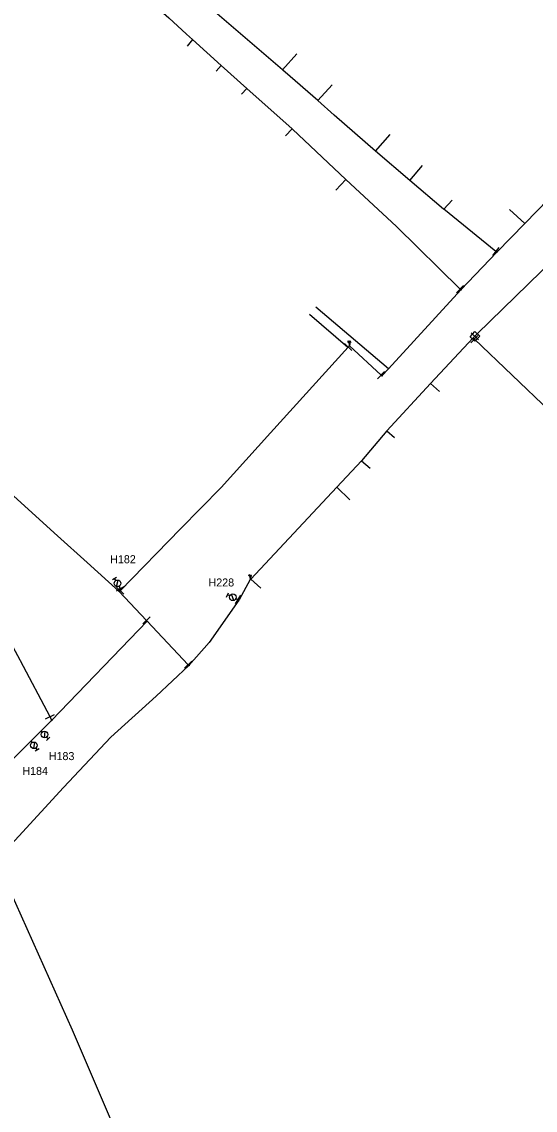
# Model space of a CAD drawing. Extents: x -548873 to -538270, y -1201997 to -1192514.
# Drawn here: x -544463.9 to -544335.5, y -1193175.5 to -1192903.4 of the extents above; entities that cross this region are included whole.
import ezdxf

# ---------------------------------------------------------------- set-up
doc = ezdxf.new("R2010")
doc.units = 0
for name, color, linetype in [('KN_HRAN_STÁTNÍ', 7, 'Continuous'), ('KN_PARC_Č', 7, 'Continuous'), ('KN_VKP_HRAN_SPORNÁ', 7, 'Continuous'), ('PK_PARC_Čv', 7, 'Continuous'), ('Vrstva 29', 7, 'Continuous'), ('Vrstva 39', 7, 'Continuous')]:
    doc.layers.add(name, color=color, linetype=linetype)

# ---------------------------------------------------------------- blocks, each defined once
blk = doc.blocks.new('160')
at = {"layer": 'KN_HRAN_STÁTNÍ'}
blk.add_circle((0, 0), 0.0458, dxfattribs=at)
blk = doc.blocks.new('147')
at = {"layer": 'KN_HRAN_STÁTNÍ'}
blk.add_line((0, 1.27), (0, -1.27), dxfattribs=at)
blk = doc.blocks.new('133')
at = {"layer": 'KN_HRAN_STÁTNÍ'}
for p, q in [((0.28, 0), (0, 0)), ((0.54, 0.58), (1.7, -0.58)), ((1.94, 0), (2.52, 0)), ((2.52, 0.58), (2.52, -0.58))]:
    blk.add_line(p, q, dxfattribs=at)
blk.add_circle((1.11, 0), 0.825, dxfattribs=at)
blk = doc.blocks.new('150')
at = {"layer": 'KN_HRAN_STÁTNÍ'}
blk.add_line((0, 1.27), (0, -1.27), dxfattribs=at)
blk = doc.blocks.new('128')
at = {"layer": 'KN_HRAN_STÁTNÍ'}
for p, q in [((-0.19, 1.06), (-0.43, 1.15)), ((-0.36, 0.84), (-0.19, 1.06)), ((-0.19, 1.06), (-0.02, 1.25)), ((-0.19, 1.06), (0, 0)), ((0.05, 0.95), (-0.19, 1.06)), ((-0.1, 1), (0.41, 0.91)), ((-0.07, 0.82), (0.17, 0.96)), ((0.17, 0.96), (-0.02, 1.13)), ((0.17, 0.96), (0, 0)), ((0.19, 1.21), (0.17, 0.96)), ((0.17, 0.96), (0.38, 1.08)), ((0.36, 0.77), (0.17, 0.96))]:
    blk.add_line(p, q, dxfattribs=at)

msp = doc.modelspace()

# ---------------------------------------------------------------- linework, layer by layer
at = {"layer": 'KN_PARC_Č'}
for points in [[(-544421.155, -1192907.905), (-544422.52, -1192909.537)], [(-544398.655, -1192915.456), (-544395.07, -1192911.471)], [(-544414.011, -1192914.382), (-544415.308, -1192915.805)], [(-544407.581, -1192920.113), (-544408.976, -1192921.557)], [(-544389.877, -1192923.146), (-544386.262, -1192919.195)], [(-544396.251, -1192930.211), (-544397.916, -1192931.958)], [(-544375.423, -1192935.812), (-544371.758, -1192931.64)], [(-544366.841, -1192943.101), (-544363.627, -1192939.379)], [(-544382.869, -1192942.898), (-544385.34, -1192945.52)], [(-544358.369, -1192950.293), (-544356.239, -1192948.042)], [(-544338.038, -1192953.851), (-544341.913, -1192950.351)], [(-544372.133, -1192990.217), (-544390.338, -1192974.793)], [(-544382.344, -1192984.837), (-544391.95, -1192976.583)], [(-544361.656, -1192993.825), (-544359.384, -1192995.854)], [(-544372.572, -1193005.671), (-544370.702, -1193007.335)], [(-544378.897, -1193013.157), (-544376.726, -1193015.032)], [(-544385.121, -1193019.789), (-544381.807, -1193022.897)], [(-544406.64, -1193042.721), (-544404.136, -1193045.014)]]:
    msp.add_lwpolyline(points, dxfattribs=at)
at = {"layer": 'KN_VKP_HRAN_SPORNÁ'}
for points in [[(-544345.293, -1192960.843), (-544358.369, -1192950.293), (-544358.423, -1192950.25), (-544366.841, -1192943.101), (-544375.419, -1192935.815), (-544375.424, -1192935.812), (-544385.75, -1192926.789), (-544389.877, -1192923.146), (-544398.004, -1192916.024), (-544398.478, -1192915.609), (-544398.563, -1192915.535), (-544398.657, -1192915.454), (-544415.595, -1192900.941), (-544425.315, -1192892.613), (-544439.32, -1192880.509), (-544439.34, -1192880.487), (-544450.679, -1192868.117), (-544450.764, -1192868.015), (-544459.036, -1192858.059), (-544472.431, -1192839.582)], [(-544466.868, -1192865.198), (-544456.739, -1192876.102), (-544456.654, -1192876.194), (-544450.594, -1192881.591), (-544438.432, -1192892.423), (-544427.153, -1192902.469), (-544422.698, -1192906.506), (-544421.155, -1192907.905), (-544414.011, -1192914.382), (-544413.991, -1192914.4), (-544407.581, -1192920.113), (-544396.251, -1192930.211), (-544396.205, -1192930.251), (-544382.869, -1192942.898), (-544370.146, -1192954.634), (-544354.26, -1192970.27)], [(-544332.121, -1192947.8), (-544338.038, -1192953.851), (-544345.059, -1192961.032)], [(-544456.83, -1193077.14), (-544464.218, -1193063.134), (-544464.277, -1193063.026), (-544484.158, -1193026.242), (-544488.072, -1193019.795), (-544494.802, -1193008.711), (-544494.915, -1193008.609), (-544497.144, -1193006.604), (-544499.581, -1193004.404), (-544504.015, -1193000.08), (-544513.635, -1192990.699), (-544522.182, -1192982.943), (-544539.415, -1192971.241), (-544566.053, -1192953.153), (-544568.615, -1192951.413)], [(-544324.436, -1192956.521), (-544349.976, -1192981.433), (-544350.566, -1192982.044)], [(-544345.059, -1192961.032), (-544354.046, -1192970.48)], [(-544345.059, -1192961.032), (-544345.293, -1192960.843)], [(-544373.815, -1192991.974), (-544372.135, -1192990.219), (-544354.046, -1192970.48)], [(-544354.26, -1192970.27), (-544354.046, -1192970.48)], [(-544439.522, -1193045.855), (-544447.584, -1193038.561), (-544454.922, -1193031.924), (-544476.979, -1193011.971), (-544490.412, -1192999.819), (-544496.321, -1192994.473), (-544499.196, -1192991.767), (-544505.659, -1192985.663), (-544512.058, -1192979.621)], [(-544350.977, -1192982.477), (-544361.656, -1192993.825), (-544372.603, -1193005.705), (-544378.897, -1193013.157), (-544385.121, -1193019.789), (-544391.128, -1193026.19), (-544406.64, -1193042.721), (-544406.78, -1193042.87)], [(-544350.566, -1192982.044), (-544350.977, -1192982.477)], [(-544350.977, -1192982.477), (-544350.691, -1192982.75)], [(-544350.691, -1192982.75), (-544331.778, -1193000.785), (-544325.005, -1193007.246)], [(-544439.313, -1193045.642), (-544424.169, -1193030.201), (-544414.015, -1193019.848), (-544401.662, -1193006.192), (-544382.245, -1192984.727)], [(-544382.245, -1192984.727), (-544381.953, -1192984.404)], [(-544374.039, -1192991.766), (-544381.953, -1192984.404)], [(-544373.815, -1192991.974), (-544374.039, -1192991.766)], [(-544406.78, -1193042.87), (-544409.54, -1193047.89), (-544409.629, -1193048.017), (-544417.04, -1193058.6), (-544422.078, -1193064.345)], [(-544439.522, -1193045.855), (-544439.313, -1193045.642)], [(-544432.71, -1193053.06), (-544439.522, -1193045.855)], [(-544456.45, -1193078.116), (-544432.504, -1193053.278)], [(-544432.504, -1193053.278), (-544432.71, -1193053.06)], [(-544422.28, -1193064.13), (-544432.504, -1193053.278)], [(-544422.078, -1193064.345), (-544430.27, -1193071.99), (-544441.63, -1193082.23), (-544453.43, -1193094.81), (-544470.28, -1193113.04), (-544472.153, -1193115.863), (-544472.455, -1193116.306)], [(-544422.078, -1193064.345), (-544422.28, -1193064.13)], [(-544456.45, -1193078.116), (-544462.553, -1193084.168), (-544464.285, -1193085.892), (-544471.685, -1193093.259), (-544475.202, -1193096.76), (-544476.79, -1193098.341), (-544478.25, -1193099.724), (-544479.197, -1193100.606), (-544486.066, -1193107.001), (-544493.541, -1193113.959), (-544499.639, -1193119.637), (-544504.217, -1193123.898), (-544505.249, -1193124.859), (-544505.577, -1193125.164)], [(-544456.83, -1193077.14), (-544456.45, -1193078.116)], [(-544472.301, -1193116.827), (-544466.87, -1193120.59), (-544451.28, -1193155.4), (-544438.81, -1193184.53), (-544426.952, -1193204.028), (-544419.053, -1193215.611)]]:
    msp.add_lwpolyline(points, dxfattribs=at)
at = {"layer": 'PK_PARC_Čv'}
for points in [[(-544350.555, -1192980.881), (-544349.362, -1192982.021), (-544350.571, -1192983.286), (-544351.764, -1192982.146), (-544350.555, -1192980.881)], [(-544439.066, -1193045.39), (-544439.422, -1193044.757)], [(-544409.628, -1193048.016), (-544409.86, -1193047.82), (-544410.07, -1193047.74)], [(-544459.034, -1193080.678), (-544458.965, -1193080.758)], [(-544461.577, -1193083.2), (-544461.472, -1193083.363)]]:
    msp.add_lwpolyline(points, dxfattribs=at)

# ---------------------------------------------------------------- block references
for name, p, xscale, yscale, rotation in [('133', (-544439.422, -1193044.757), 0.9999999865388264, 0.9999999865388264, 120.00000044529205), ('150', (-544439.196, -1193045.159), 0.9999999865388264, 0.9999999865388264, -59.99999955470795), ('133', (-544410.07, -1193047.74), 1.0296949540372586, 1.0296949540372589, 155.86620948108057), ('150', (-544409.86, -1193047.82), 0.9999999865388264, 0.9999999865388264, -30.00000044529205), ('133', (-544458.965, -1193080.758), 1.0000000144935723, 1.0000000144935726, -49.00000089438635), ('133', (-544461.472, -1193083.363), 0.9999999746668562, 0.999999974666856, -55.999999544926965)]:
    msp.add_blockref(name, p, dxfattribs=dict(at, xscale=xscale, yscale=yscale, rotation=rotation))
at = {"layer": 'Vrstva 29'}
for name, p, xscale, yscale, rotation in [('147', (-544345.293, -1192960.843), 1.000000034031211, 1.0000000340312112, 141.99999959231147), ('160', (-544345.059, -1192961.032), 1.0000000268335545, 1.0000000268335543, -86.00000028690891), ('147', (-544354.26, -1192970.27), 1.0000000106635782, 1.0000000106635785, 135.99999834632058), ('160', (-544354.046, -1192970.48), 1.00000000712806, 1.00000000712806, -133.00000056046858), ('147', (-544350.691, -1192982.75), 1.00000000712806, 1.00000000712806, 136.99999943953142), ('147', (-544350.566, -1192982.044), 1.00000000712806, 1.00000000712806, -133.00000056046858), ('160', (-544350.977, -1192982.477), 1.00000001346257, 1.0000000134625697, -178.0000000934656), ('147', (-544382.245, -1192984.727), 1.0000000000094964, 1.0000000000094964, -132.0000013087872), ('160', (-544381.953, -1192984.404), 1.0002788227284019, 1.0002788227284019, -176.70930040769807), ('147', (-544374.039, -1192991.766), 1.0000000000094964, 1.0000000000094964, 137.9999986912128), ('160', (-544373.815, -1192991.974), 1.00000001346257, 1.0000000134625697, -178.0000000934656), ('160', (-544406.78, -1193042.87), 1.000000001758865, 1.000000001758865, -125.99999933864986), ('147', (-544439.313, -1193045.642), 1.0000000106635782, 1.0000000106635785, -134.00000165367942), ('160', (-544439.522, -1193045.855), 1.0000000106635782, 1.0000000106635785, 135.99999834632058), ('147', (-544432.71, -1193053.06), 1.0000000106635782, 1.0000000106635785, 134.00000165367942), ('160', (-544432.504, -1193053.278), 1.0000000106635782, 1.0000000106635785, 134.00000165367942), ('147', (-544422.28, -1193064.13), 1.0000000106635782, 1.0000000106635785, 134.00000165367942), ('160', (-544422.078, -1193064.345), 1.000000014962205, 1.0000000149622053, -90.99999994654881), ('147', (-544456.83, -1193077.14), 1.000000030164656, 1.000000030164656, 114.99999971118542), ('160', (-544456.45, -1193078.116), 0.999999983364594, 0.9999999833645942, -101.0000002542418)]:
    msp.add_blockref(name, p, dxfattribs=dict(at, xscale=xscale, yscale=yscale, rotation=rotation))
at = {"layer": 'Vrstva 39'}
for p in [(-544381.953, -1192984.404), (-544406.78, -1193042.87)]:
    msp.add_blockref('128', p, dxfattribs=at)

# ---------------------------------------------------------------- texts
at = {"layer": 'PK_PARC_Čv'}
for s, p in [('H182', (-544441.782, -1193038.767)), ('H228', (-544417.18, -1193044.58)), ('H183', (-544457.135, -1193087.978)), ('H184', (-544463.752, -1193091.683))]:
    msp.add_text(s, height=2, dxfattribs=at).set_placement(p)

doc.saveas('drawing.dxf')
